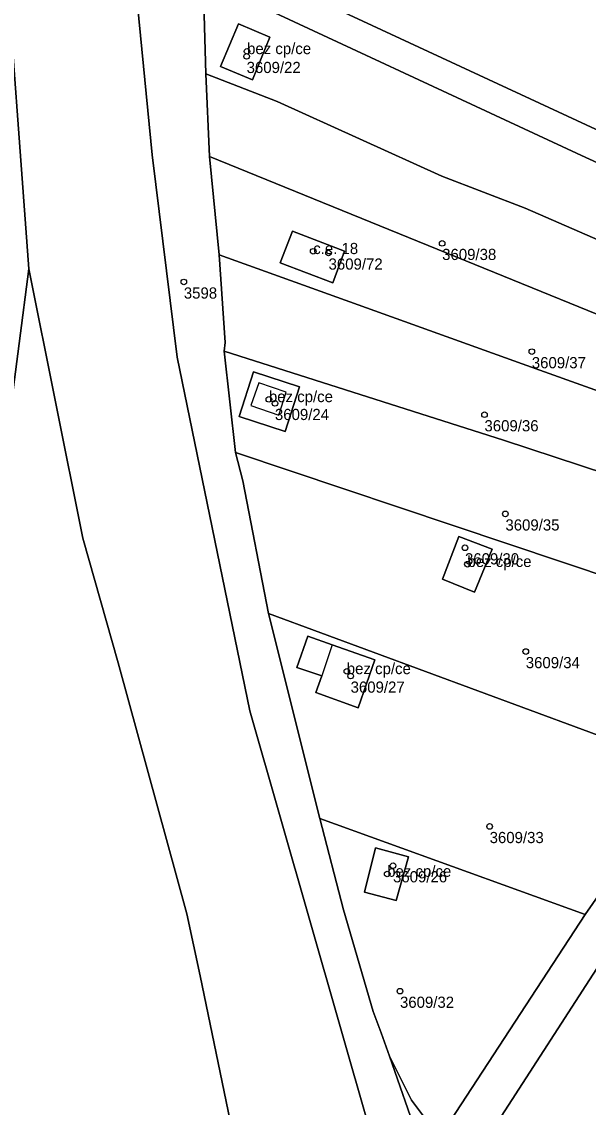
# Model space of a CAD drawing. Extents: x -878211 to -870363, y -1058464 to -1052522.
# Drawn here: x -875408.6 to -875358, y -1055357 to -1055259.9 of the extents above; entities that cross this region are included whole.
import ezdxf

# ---------------------------------------------------------------- set-up
doc = ezdxf.new("R2010")
doc.units = 0
for name, color, linetype in [('Definiční body', 7, 'Continuous'), ('Polygon budovy', 7, 'Continuous'), ('Polygon parcely', 7, 'Continuous')]:
    doc.layers.add(name, color=color, linetype=linetype)

msp = doc.modelspace()

# ---------------------------------------------------------------- linework, layer by layer
at = {"layer": 'Definiční body'}
for centre in [(-875388.49, -1055262.52994), (-875388.53, -1055262.97994), (-875371.06, -1055279.69994), (-875382.58, -1055280.40994), (-875381.21, -1055280.55994), (-875394.14, -1055283.14994), (-875363.05, -1055289.37994), (-875386.54, -1055293.64994), (-875386, -1055294.00994), (-875367.28, -1055295.01994), (-875365.41, -1055303.88994), (-875369.02, -1055306.91994), (-875368.8, -1055308.38994), (-875363.59, -1055316.19994), (-875379.58, -1055317.96994), (-875379.24, -1055318.38994), (-875366.82, -1055331.83994), (-875375.45, -1055335.34994), (-875375.97, -1055336.08994), (-875374.83, -1055346.56994)]:
    msp.add_circle(centre, 0.25, dxfattribs=at)
at = {"layer": 'Polygon budovy'}
for points in [[(-875390.86, -1055263.89), (-875388, -1055265.09), (-875386.45, -1055261.25), (-875389.26, -1055260.08)], [(-875380.84, -1055283.23), (-875379.79, -1055280.4), (-875384.44, -1055278.62), (-875385.52, -1055281.43)], [(-875387.44, -1055292.17), (-875388.15, -1055294.2), (-875385.65, -1055295.07), (-875384.99, -1055293.02)], [(-875371.02, -1055309.72), (-875368.16, -1055310.89), (-875366.58, -1055307.05), (-875369.57, -1055305.91)], [(-875381.81, -1055318.37), (-875382.36, -1055319.87), (-875378.57, -1055321.23), (-875377.07, -1055316.95), (-875380.89, -1055315.59)], [(-875377.99, -1055337.71), (-875375.17, -1055338.47), (-875374.07, -1055334.55), (-875377.02, -1055333.75)]]:
    msp.add_lwpolyline(points, close=True, dxfattribs=at)
at = {"layer": 'Polygon parcely'}
for points in [[(-875408, -1055281.97), (-875410.21, -1055251.65), (-875411.63, -1055242.22), (-875418.63, -1055211.44), (-875461.81, -1055156.19), (-875465.42, -1055157.96), (-875427.34, -1055215.5), (-875414.85, -1055241.02), (-875412.86, -1055252.69), (-875414.8, -1055293.52), (-875411.46, -1055308.69)], [(-875380.61, -1055244.15), (-875392.81, -1055238.7), (-875392.34, -1055253.06), (-875391.06, -1055253.27), (-875389.76, -1055254.42), (-875353.65, -1055271.23), (-875348.52, -1055259.43), (-875349.34, -1055258.82), (-875367.02, -1055250.53), (-875370.11, -1055249.03), (-875378.32, -1055245.23)], [(-875392.41, -1055256.08), (-875392.16, -1055264.55), (-875385.79, -1055267.02), (-875371.08, -1055273.68), (-875363.64, -1055276.56), (-875326.18, -1055292.88), (-875323.79, -1055288.15), (-875348.56, -1055276.46), (-875358.61, -1055271.84)], [(-875386.45, -1055261.25), (-875389.26, -1055260.08), (-875390.86, -1055263.89), (-875388, -1055265.09)], [(-875386.45, -1055261.25), (-875388, -1055265.09), (-875390.86, -1055263.89), (-875389.26, -1055260.08)], [(-875326.18, -1055292.88), (-875363.64, -1055276.56), (-875371.08, -1055273.68), (-875385.79, -1055267.02), (-875392.16, -1055264.55), (-875391.85, -1055271.93), (-875329.23, -1055297.44)], [(-875391.85, -1055271.93), (-875390.99, -1055280.72), (-875363.91, -1055290.48), (-875346.18, -1055296.82), (-875332.21, -1055302.25), (-875329.23, -1055297.44)], [(-875380.84, -1055283.23), (-875385.52, -1055281.43), (-875384.44, -1055278.62), (-875379.79, -1055280.4)], [(-875380.84, -1055283.23), (-875379.79, -1055280.4), (-875384.44, -1055278.62), (-875385.52, -1055281.43)], [(-875390.53, -1055289.34), (-875365.57, -1055297.31), (-875335.61, -1055307.16), (-875332.21, -1055302.25), (-875346.18, -1055296.82), (-875363.91, -1055290.48), (-875390.99, -1055280.72), (-875390.44, -1055288.55)], [(-875390.53, -1055289.34), (-875389.52, -1055298.41), (-875340.85, -1055314.72), (-875335.61, -1055307.16), (-875365.57, -1055297.31)], [(-875383.8, -1055292.52), (-875387.91, -1055291.2), (-875389.19, -1055295.19), (-875385.09, -1055296.51)], [(-875383.8, -1055292.52), (-875385.09, -1055296.51), (-875389.19, -1055295.19), (-875387.91, -1055291.2)], [(-875386.58, -1055312.79), (-875349.18, -1055326.62), (-875340.85, -1055314.72), (-875389.52, -1055298.41), (-875388.86, -1055300.92)], [(-875368.16, -1055310.89), (-875366.58, -1055307.05), (-875369.57, -1055305.91), (-875371.02, -1055309.72)], [(-875368.16, -1055310.89), (-875371.02, -1055309.72), (-875369.57, -1055305.91), (-875366.58, -1055307.05)], [(-875386.58, -1055312.79), (-875381.99, -1055331.14), (-875358.29, -1055339.7), (-875349.18, -1055326.62)], [(-875380.89, -1055315.59), (-875383.05, -1055314.83), (-875384.04, -1055317.62), (-875381.81, -1055318.37), (-875382.36, -1055319.87), (-875378.57, -1055321.23), (-875377.07, -1055316.95)], [(-875380.89, -1055315.59), (-875377.07, -1055316.95), (-875378.57, -1055321.23), (-875382.36, -1055319.87), (-875381.81, -1055318.37), (-875384.04, -1055317.62), (-875383.05, -1055314.83)], [(-875381.99, -1055331.14), (-875379.87, -1055339.3), (-875377.21, -1055348.38), (-875376.52, -1055350.29), (-875375.78, -1055352.39), (-875373.8, -1055356.3), (-875371.29, -1055359.65), (-875358.29, -1055339.7)], [(-875377.02, -1055333.75), (-875374.07, -1055334.55), (-875375.17, -1055338.47), (-875377.99, -1055337.71)], [(-875377.02, -1055333.75), (-875377.99, -1055337.71), (-875375.17, -1055338.47), (-875374.07, -1055334.55)], [(-875339.28, -1055351.16), (-875355.06, -1055341.16), (-875367.97, -1055361.13), (-875366.64, -1055363.52), (-875352.98, -1055359.83)]]:
    msp.add_lwpolyline(points, close=True, dxfattribs=at)
for points in [[(-875361.39, -1055412.55), (-875366.89, -1055401.51), (-875374.17, -1055377.36), (-875374.48, -1055376.2), (-875375.32, -1055373.88), (-875375.79, -1055371.31), (-875376.11, -1055370.11), (-875376.97, -1055366.82), (-875377.2, -1055363.39), (-875377.51, -1055358.99), (-875388.24, -1055321.51), (-875394.74, -1055289.88), (-875396.96, -1055271.78), (-875400.51, -1055235.49)], [(-875400.51, -1055235.49), (-875396.96, -1055271.78), (-875394.74, -1055289.88), (-875388.24, -1055321.51), (-875377.51, -1055358.99), (-875377.2, -1055363.39), (-875374.01, -1055362.17), (-875370.5, -1055364.56), (-875373.16, -1055359.84), (-875375.78, -1055352.39), (-875376.52, -1055350.29), (-875377.21, -1055348.38), (-875379.87, -1055339.3), (-875381.99, -1055331.14), (-875386.58, -1055312.79), (-875388.86, -1055300.92), (-875389.52, -1055298.41), (-875390.53, -1055289.34), (-875390.44, -1055288.55), (-875390.99, -1055280.72), (-875391.85, -1055271.93), (-875392.16, -1055264.55), (-875392.41, -1055256.08)], [(-875410.21, -1055251.65), (-875408, -1055281.97), (-875403.15, -1055306.07), (-875400.01, -1055317.22), (-875393.86, -1055339.64), (-875392.67, -1055345.19), (-875389.47, -1055360.76), (-875386.61, -1055374.35), (-875384.88, -1055380.33), (-875384.74, -1055380.8), (-875384.09, -1055383.05), (-875379.01, -1055400.55), (-875375.2, -1055410.4), (-875373.79, -1055415.33), (-875371.21, -1055419.38), (-875364.43, -1055430.18), (-875361.09, -1055434.48)], [(-875367.97, -1055361.13), (-875355.06, -1055341.16), (-875347.87, -1055330.72), (-875345.03, -1055326.59), (-875338.63, -1055317.25), (-875333.25, -1055309.49), (-875308.32, -1055323.1), (-875307.43, -1055322.21), (-875332.05, -1055307.95), (-875322.6, -1055293.16), (-875321.2, -1055291.1), (-875316.16, -1055282.02), (-875314.03, -1055277.7), (-875312.99, -1055275.43), (-875312.16, -1055273.69), (-875310.46, -1055266.9), (-875309.58, -1055263.08), (-875308.99, -1055260.44), (-875307.96, -1055252.23)], [(-875312.17, -1055259.24), (-875313.57, -1055265.67), (-875314.28, -1055269.04), (-875315.98, -1055274.1), (-875318.71, -1055279.73), (-875320.84, -1055283.56), (-875321.72, -1055284.62), (-875322.97, -1055285.31), (-875353.65, -1055271.23), (-875389.76, -1055254.42)], [(-875392.41, -1055256.08), (-875358.61, -1055271.84), (-875348.56, -1055276.46), (-875323.79, -1055288.15), (-875326.18, -1055292.88), (-875329.23, -1055297.44), (-875332.21, -1055302.25), (-875335.61, -1055307.16), (-875340.85, -1055314.72), (-875349.18, -1055326.62), (-875358.29, -1055339.7), (-875371.29, -1055359.65), (-875373.8, -1055356.3), (-875375.78, -1055352.39), (-875373.16, -1055359.84)], [(-875411.13, -1055377.1), (-875408.37, -1055377.01), (-875408.13, -1055379.03), (-875407.99, -1055386.12), (-875407.58, -1055389.71), (-875384.74, -1055380.8), (-875384.88, -1055380.33), (-875386.61, -1055374.35), (-875389.47, -1055360.76), (-875392.67, -1055345.19), (-875393.86, -1055339.64), (-875400.01, -1055317.22), (-875403.15, -1055306.07), (-875408, -1055281.97), (-875411.46, -1055308.69)]]:
    msp.add_lwpolyline(points, dxfattribs=at)

# ---------------------------------------------------------------- texts
at = {"layer": 'Definiční body'}
for s, p in [('bez cp/ce', (-875388.49, -1055262.78)), ('3609/22', (-875388.53, -1055264.469)), ('c.e. 18', (-875382.58, -1055280.659)), ('3609/38', (-875371.06, -1055281.189)), ('3609/72', (-875381.21, -1055282.049)), ('3598', (-875394.14, -1055284.639)), ('3609/37', (-875363.05, -1055290.869)), ('bez cp/ce', (-875386.54, -1055293.899)), ('3609/24', (-875386, -1055295.499)), ('3609/36', (-875367.28, -1055296.509)), ('3609/35', (-875365.41, -1055305.379)), ('3609/30', (-875369.02, -1055308.409)), ('bez cp/ce', (-875368.8, -1055308.639)), ('3609/34', (-875363.59, -1055317.689)), ('bez cp/ce', (-875379.58, -1055318.22)), ('3609/27', (-875379.24, -1055319.879)), ('3609/33', (-875366.82, -1055333.329)), ('bez cp/ce', (-875375.97, -1055336.34)), ('3609/26', (-875375.45, -1055336.839)), ('3609/32', (-875374.83, -1055348.059))]:
    msp.add_text(s, height=0.999996, dxfattribs=at).set_placement(p)

doc.saveas('drawing.dxf')
